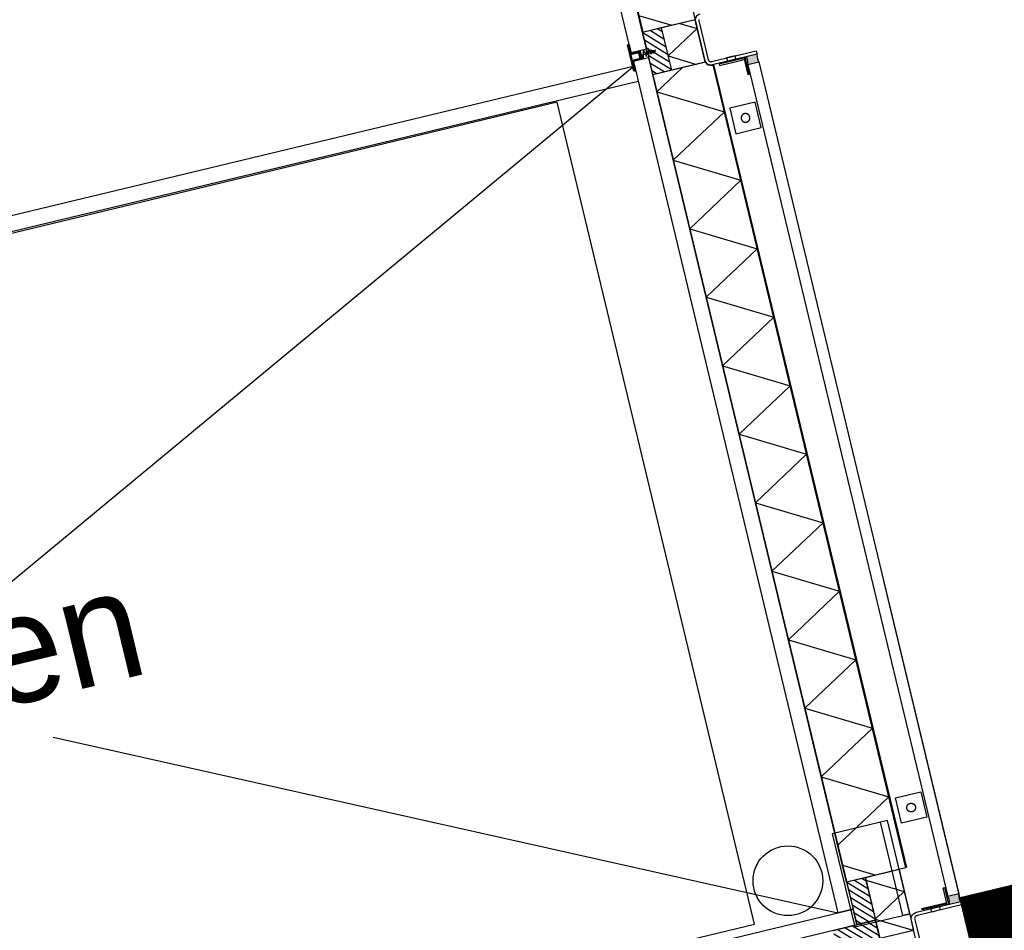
# Model space of a CAD drawing. Header units: millimetres. Extents: x 96940 to 101272, y 432237 to 434659.
# Tile 332 of 398: x 97308.2 to 97309.33, y 433589.72 to 433590.77. Entities that reach past the tile are written whole.
import ezdxf

# ---------------------------------------------------------------- set-up
doc = ezdxf.new("R2010")
doc.units = ezdxf.units.MM
for name, color, linetype in [('BL310---_BUKOZIJN', 1, 'Continuous'), ('Ondergrond_Nieuw_IP', 8, 'Continuous'), ('R_BN_N_Kabels_en_leidingen_maatvoering', 1, 'Continuous'), ('R_BN_T_N_Eindpunt_Voorziening', 1, 'Continuous'), ('R_BN_T_N_Eindpunt_Voorziening_Maatvoering', 1, 'Continuous'), ('R_BN_T_N_Kokersysteem_Coordinaten', 1, 'Continuous')]:
    doc.layers.add(name, color=color, linetype=linetype)
doc.layers.add('R_BN_T_N_Coordinaten', color=7, linetype='Continuous', lineweight=25)
doc.styles.add('RET-ISO', font='RET-ISO.shx')
doc.styles.get("Standard").update_dxf_attribs({"font": 'romans.shx'})
doc.dimstyles.new('RET 1-500', dxfattribs={"dimtxt": 1, "dimasz": 1, "dimexe": 0.3, "dimexo": 0, "dimgap": 0.3, "dimtad": 1, "dimdec": 3, "dimzin": 1, "dimtxsty": 'Standard', "dimcen": 0, "dimclrd": 1, "dimclre": 1, "dimclrt": 7, "dimaunit": 2, "dimadec": 4, "dimazin": 0, "dimtfac": 1, "dimtdec": 3, "dimtofl": 0, "dimtmove": 0, "dimatfit": 0, "dimfxl": 1, "dimarcsym": 0})

# ---------------------------------------------------------------- blocks, each defined once
blk = doc.blocks.new('PWK')
at = {"layer": 'BL310---_BUKOZIJN'}
for points in [[(8510, 3257), (8513, 3257.4), (8515.9, 3257.4), (8518.9, 3257), (8518.9, 3270), (8515.9, 3269.6), (8513, 3269.6), (8510, 3270)], [(9501.1, 3257), (9504.1, 3257.4), (9507, 3257.4), (9510, 3257), (9510, 3270), (9507, 3269.6), (9504.1, 3269.6), (9501.1, 3270)]]:
    blk.add_hatch(color=256, dxfattribs=at).paths.add_polyline_path(points)
h = blk.add_hatch(dxfattribs=at)
h.set_pattern_fill('ANSI31', color=256, scale=2, angle=180, style=0)
h.set_pattern_definition([(45, (15901.5387, 4463.124), (-4.490128, 4.490128), [])])
h.paths.add_polyline_path([(8455, 3170), (8505, 3170), (8505, 3148), (8455, 3148)])
h = blk.add_hatch(dxfattribs=at)
h.set_pattern_fill('ANSI31', color=256, scale=2, angle=90, style=0)
h.set_pattern_definition([(45, (16904.4387, 4463.124), (-4.490128, 4.490128), [])])
h.paths.add_polyline_path([(9457.9, 3170), (9507.9, 3170), (9507.9, 3148), (9457.9, 3148)])
h = blk.add_hatch(dxfattribs=at)
h.set_pattern_fill('ANSI31', color=256, scale=2, angle=90, style=0)
h.set_pattern_definition([(45, (10823.124, 10566.5387), (4.490128, -4.490128), [])])
h.paths.add_polyline_path([(9530, 3120), (9530, 3170), (9508, 3170), (9508, 3120)])
for p, q in [((8518.9, 3270), (9501.1, 3270)), ((8518.9, 3257), (9501.1, 3257)), ((7442, 3210), (8457, 3210)), ((8454.9, 3210.2), (8454.9, 3148)), ((8454.9, 3192.1), (8465.2, 3209.9)), ((8455, 3209.9), (8505, 3209.9)), ((8455, 3209.9), (8455, 3170.1)), ((8488.1, 3170.1), (8465.2, 3209.9)), ((8505, 3209.9), (8505, 3170.1)), ((8505.1, 3210.2), (8505.1, 3148)), ((9457.8, 3219), (8510, 3219)), ((9457.8, 3218), (8510.1, 3218)), ((8510.1, 3216.9), (8510.1, 3218)), ((8525.1, 3148), (8565.5, 3218)), ((8605.9, 3148), (8565.5, 3218)), ((8605.9, 3148), (8646.3, 3218)), ((8686.8, 3148), (8646.3, 3218)), ((8686.8, 3148), (8727.2, 3218)), ((8767.6, 3148), (8727.2, 3218)), ((8767.6, 3148), (8808, 3218)), ((8848.4, 3148), (8808, 3218)), ((8848.4, 3148), (8888.8, 3218)), ((8929.2, 3148), (8888.8, 3218)), ((8929.2, 3148), (8969.7, 3218)), ((9010.1, 3148), (8969.7, 3218)), ((9010.1, 3148), (9050.5, 3218)), ((9090.9, 3148), (9050.5, 3218)), ((9090.9, 3148), (9131.3, 3218)), ((9171.7, 3148), (9131.3, 3218)), ((9171.7, 3148), (9212.1, 3218)), ((9252.6, 3148), (9212.1, 3218)), ((9252.6, 3148), (9293, 3218)), ((9333.4, 3148), (9293, 3218)), ((9333.4, 3148), (9373.8, 3218)), ((9414.2, 3148), (9373.8, 3218)), ((9457.8, 3218), (9457.8, 3148)), ((9457.9, 3209.9), (9457.9, 3170.1)), ((9457.9, 3209.9), (9529.4, 3209.9)), ((9460.7, 3170.1), (9483.7, 3209.9)), ((9506.7, 3170.1), (9483.7, 3209.9)), ((9506.7, 3170.1), (9529.4, 3209.5)), ((9529.4, 3170.1), (9529.4, 3209.9)), ((8488.1, 3170.1), (8505.1, 3199.5)), ((8434.9, 3148), (8454.9, 3182.6)), ((8525.1, 3148), (8505.1, 3182.6)), ((9437.8, 3148), (9457.8, 3182.6)), ((8455, 3170.1), (8505, 3170.1)), ((8455, 3170), (8505, 3170)), ((8455, 3170), (8455, 3148)), ((8505, 3170), (8505, 3148)), ((9457.9, 3170.1), (9529.4, 3170.1)), ((9457.9, 3170), (9457.9, 3148)), ((9457.9, 3170), (9507.9, 3170)), ((9507.9, 3170), (9507.9, 3148)), ((9508, 3120), (9508, 3170)), ((9530, 3170), (9508, 3170)), ((8476.9, 3153), (8481.4, 3154)), ((8481.7, 3151.6), (8476.9, 3153)), ((8477.6, 3155.2), (8480.9, 3156.3)), ((8481.4, 3154), (8477.6, 3155.2)), ((8480.9, 3156.3), (8478, 3157.6)), ((8480.1, 3155.9), (8480, 3137.9)), ((8474.9, 3147.9), (7425.1, 3147.9)), ((7445.1, 3148.4), (8454.9, 3148.4)), ((7445.1, 3148), (8454.9, 3148)), ((8455, 3148), (8505, 3148)), ((8474.9, 3147.9), (8474.9, 3129.9)), ((8475.1, 3144.2), (8483, 3146.1)), ((8483.8, 3142.1), (8475.1, 3144.2)), ((8475.8, 3147.6), (8482.6, 3148.6)), ((8483, 3146.1), (8475.8, 3147.6)), ((8476.4, 3150.1), (8481.7, 3151.6)), ((8482.6, 3148.6), (8476.4, 3150.1)), ((8479.1, 3139.9), (8483.8, 3142.1)), ((8485.1, 3147.9), (9489.8, 3147.9)), ((8485.1, 3147.9), (8485.1, 3129.9)), ((9457.8, 3148.4), (8505.1, 3148.4)), ((9457.8, 3148), (8505.1, 3148)), ((9457.9, 3148), (9507.9, 3148)), ((9489.8, 3147.9), (9489.8, 3129.9)), ((9489.9, 2125.1), (9489.9, 3147.9)), ((9507.9, 3147.9), (9489.9, 3147.9)), ((9507.9, 2125.1), (9507.9, 3147.9)), ((8475, 3129.9), (8475, 3140.9)), ((8485, 3140.9), (8475, 3140.9)), ((8476, 3128.9), (8476, 3139.9)), ((8484, 3139.9), (8476, 3139.9)), ((8484, 3139.9), (8484, 3128.9)), ((8485, 3140.9), (8485, 3129.9)), ((8474.9, 3129.9), (7425.1, 3129.9)), ((8465, 3129.9), (8475, 3129.9)), ((8465, 3128.9), (8465, 3129.9)), ((8485, 3129.9), (8495.9, 3129.9)), ((8485.1, 3129.9), (9489.8, 3129.9)), ((8490, 3129.9), (8904.4, 2285.3)), ((8490, 50.1), (8490, 3129.9)), ((8495.9, 3128.9), (8495.9, 3129.9)), ((8508, 50.1), (8508, 3129.9)), ((9083.5, 2301.5), (9489.9, 3129.9)), ((8510, 3033.9), (8510, 2033.9)), ((9480, 3033.9), (8510, 3033.9)), ((9480, 2033.9), (9480, 3033.9))]:
    blk.add_line(p, q, dxfattribs=at)
for points in [[(8455.8, 3214.2), (8455.9, 3214.2), (8455.9, 3214.2), (8456, 3214.2), (8456, 3214.2), (8456.1, 3214.1), (8456.1, 3214.1), (8456.2, 3214.1), (8456.2, 3214.1), (8456.3, 3214.1), (8456.3, 3214.1), (8456.4, 3214.1), (8456.4, 3214.1), (8456.5, 3214), (8456.5, 3214), (8456.6, 3214), (8456.6, 3214), (8456.7, 3214), (8456.7, 3214), (8456.8, 3214), (8456.8, 3214), (8456.9, 3214), (8456.9, 3214), (8457, 3214), (8480, 3214), (8503, 3214), (8503.1, 3214), (8503.1, 3214), (8503.2, 3214), (8503.2, 3214), (8503.3, 3214), (8503.3, 3214), (8503.4, 3214), (8503.4, 3214), (8503.5, 3214), (8503.5, 3214), (8503.6, 3214.1), (8503.6, 3214.1), (8503.7, 3214.1), (8503.7, 3214.1), (8503.8, 3214.1), (8503.8, 3214.1), (8503.9, 3214.1), (8503.9, 3214.1), (8504, 3214.2), (8504, 3214.2), (8504.1, 3214.2), (8504.1, 3214.2), (8504.2, 3214.2), (8504.2, 3214.3), (8504.3, 3214.3), (8504.3, 3214.3), (8504.4, 3214.3), (8504.4, 3214.4), (8504.5, 3214.4), (8504.5, 3214.4), (8504.5, 3214.4), (8504.6, 3214.5), (8504.6, 3214.5), (8504.7, 3214.5), (8504.7, 3214.5), (8504.8, 3214.6), (8504.8, 3214.6), (8504.8, 3214.6), (8504.9, 3214.7), (8504.9, 3214.7), (8505, 3214.7), (8505, 3214.8), (8505, 3214.8), (8505.1, 3214.8), (8505.1, 3214.9), (8505.2, 3214.9), (8505.2, 3215), (8505.2, 3215), (8505.3, 3215), (8505.3, 3215.1), (8505.3, 3215.1), (8505.4, 3215.2), (8505.4, 3215.2), (8505.4, 3215.2), (8505.5, 3215.3), (8505.5, 3215.3), (8505.5, 3215.4), (8505.5, 3215.4), (8505.6, 3215.5), (8505.6, 3215.5), (8505.6, 3215.5), (8505.6, 3215.6), (8505.7, 3215.6), (8505.7, 3215.7), (8505.7, 3215.7), (8505.7, 3215.8), (8505.8, 3215.8), (8505.8, 3215.9), (8505.8, 3215.9), (8505.8, 3216), (8505.8, 3216), (8505.9, 3216.1), (8505.9, 3216.1), (8505.9, 3216.2), (8505.9, 3216.2), (8505.9, 3216.3), (8505.9, 3216.3), (8505.9, 3216.4), (8505.9, 3216.4), (8506, 3216.5), (8506, 3216.5), (8506, 3216.6), (8506, 3216.6), (8506, 3216.7), (8506, 3216.7), (8506, 3216.8), (8506, 3216.8), (8506, 3216.9), (8506, 3216.9), (8506, 3217), (8506, 3270), (8510, 3270), (8510, 3217), (8510, 3216.9), (8510, 3216.8), (8510, 3216.6), (8510, 3216.5), (8510, 3216.4), (8510, 3216.3), (8509.9, 3216.1), (8509.9, 3216), (8509.9, 3215.9), (8509.9, 3215.8), (8509.9, 3215.7), (8509.8, 3215.5), (8509.8, 3215.4), (8509.8, 3215.3), (8509.8, 3215.2), (8509.7, 3215.1), (8509.7, 3215), (8509.7, 3214.8), (8509.6, 3214.7), (8509.6, 3214.6), (8509.5, 3214.5), (8509.5, 3214.4), (8509.4, 3214.3), (8509.4, 3214.2), (8509.3, 3214), (8509.3, 3213.9), (8509.2, 3213.8), (8509.2, 3213.7), (8509.1, 3213.6), (8509.1, 3213.5), (8509, 3213.4), (8508.9, 3213.3), (8508.9, 3213.2), (8508.8, 3213.1), (8508.7, 3213), (8508.7, 3212.9), (8508.6, 3212.8), (8508.5, 3212.7), (8508.4, 3212.6), (8508.4, 3212.5), (8508.3, 3212.4), (8508.2, 3212.3), (8508.1, 3212.2), (8508, 3212.1), (8507.9, 3212.1), (8507.9, 3212), (8507.8, 3211.9), (8507.7, 3211.8), (8507.6, 3211.7), (8507.5, 3211.6), (8507.4, 3211.6), (8507.3, 3211.5), (8507.2, 3211.4), (8507.1, 3211.3), (8507, 3211.3), (8506.9, 3211.2), (8506.8, 3211.1), (8506.7, 3211.1), (8506.6, 3211), (8506.5, 3210.9), (8506.4, 3210.9), (8506.3, 3210.8), (8506.2, 3210.8), (8506.1, 3210.7), (8506, 3210.7), (8505.8, 3210.6), (8505.7, 3210.6), (8505.6, 3210.5), (8505.5, 3210.5), (8505.4, 3210.4), (8505.3, 3210.4), (8505.2, 3210.3), (8505, 3210.3), (8504.9, 3210.3), (8504.8, 3210.2), (8504.7, 3210.2), (8504.6, 3210.2), (8504.5, 3210.2), (8504.3, 3210.1), (8504.2, 3210.1), (8504.1, 3210.1), (8504, 3210.1), (8503.9, 3210.1), (8503.7, 3210), (8503.6, 3210), (8503.5, 3210), (8503.4, 3210), (8503.2, 3210), (8503.1, 3210), (8503, 3210), (8480, 3210), (8457, 3210), (8456.9, 3210), (8456.8, 3210), (8456.6, 3210), (8456.5, 3210), (8456.4, 3210), (8456.3, 3210), (8456.1, 3210.1), (8456, 3210.1), (8455.9, 3210.1), (8455.8, 3210.1), (8455.7, 3210.1), (8455.5, 3210.2), (8455.4, 3210.2), (8455.3, 3210.2), (8455.2, 3210.2), (8455.1, 3210.3), (8455, 3210.3), (8454.8, 3210.3)], [(9560.3, 3210), (9529.2, 3210), (9518, 3210), (9516.6, 3210.1), (9515.3, 3210.5), (9514, 3211.1), (9512.9, 3211.9), (9511.9, 3212.9), (9511.1, 3214), (9510.5, 3215.3), (9510.1, 3216.6), (9510, 3218), (9510, 3270), (9514, 3270), (9514, 3218), (9514.1, 3217.3), (9514.2, 3216.6), (9514.5, 3216), (9514.9, 3215.4), (9515.4, 3214.9), (9516, 3214.5), (9516.6, 3214.2), (9517.3, 3214.1), (9518, 3214), (9529.2, 3214), (9560.3, 3214)], [(9510, 3210), (9400, 3210), (9400, 3145), (9510, 3145), (9510, 3210), (9510, 3202), (9400, 3202)]]:
    blk.add_lwpolyline(points, dxfattribs=at)
for points in [[(8510, 3257), (8513, 3257.4), (8515.9, 3257.4), (8518.9, 3257), (8518.9, 3270), (8515.9, 3269.6), (8513, 3269.6), (8510, 3270), (8510, 3270), (8510, 3257)], [(9501.1, 3257), (9504.1, 3257.4), (9507, 3257.4), (9510, 3257), (9510, 3270), (9507, 3269.6), (9504.1, 3269.6), (9501.1, 3270), (9501.1, 3270), (9501.1, 3257)], [(8510, 3255.7), (8510, 3254.2), (8530, 3254.2), (8530, 3255.7)], [(8593, 3255), (8563, 3255), (8563, 3225), (8593, 3225)], [(9376.9, 3255), (9406.9, 3255), (9406.9, 3225), (9376.9, 3225)], [(9510, 3255.7), (9510, 3254.2), (9490, 3254.2), (9490, 3255.7)], [(8509.9, 3245), (8506, 3245), (8506, 3235), (8509.9, 3235)], [(8512.4, 3253), (8510.9, 3253), (8510.9, 3225), (8512.4, 3225)], [(8578, 3235), (8578.1, 3235), (8578.2, 3235), (8578.3, 3235), (8578.3, 3235), (8578.4, 3235), (8578.5, 3235), (8578.6, 3235), (8578.7, 3235.1), (8578.8, 3235.1), (8578.9, 3235.1), (8579, 3235.1), (8579, 3235.1), (8579.1, 3235.1), (8579.2, 3235.2), (8579.3, 3235.2), (8579.4, 3235.2), (8579.5, 3235.2), (8579.5, 3235.2), (8579.6, 3235.3), (8579.7, 3235.3), (8579.8, 3235.3), (8579.9, 3235.4), (8580, 3235.4), (8580, 3235.4), (8580.1, 3235.5), (8580.2, 3235.5), (8580.3, 3235.5), (8580.3, 3235.6), (8580.4, 3235.6), (8580.5, 3235.7), (8580.6, 3235.7), (8580.6, 3235.8), (8580.7, 3235.8), (8580.8, 3235.9), (8580.9, 3235.9), (8580.9, 3236), (8581, 3236), (8581.1, 3236.1), (8581.1, 3236.1), (8581.2, 3236.2), (8581.3, 3236.2), (8581.3, 3236.3), (8581.4, 3236.3), (8581.5, 3236.4), (8581.5, 3236.5), (8581.6, 3236.5), (8581.7, 3236.6), (8581.7, 3236.7), (8581.8, 3236.7), (8581.8, 3236.8), (8581.9, 3236.9), (8581.9, 3236.9), (8582, 3237), (8582, 3237.1), (8582.1, 3237.1), (8582.1, 3237.2), (8582.2, 3237.3), (8582.2, 3237.4), (8582.3, 3237.4), (8582.3, 3237.5), (8582.4, 3237.6), (8582.4, 3237.7), (8582.5, 3237.7), (8582.5, 3237.8), (8582.5, 3237.9), (8582.6, 3238), (8582.6, 3238), (8582.6, 3238.1), (8582.7, 3238.2), (8582.7, 3238.3), (8582.7, 3238.4), (8582.8, 3238.5), (8582.8, 3238.5), (8582.8, 3238.6), (8582.8, 3238.7), (8582.9, 3238.8), (8582.9, 3238.9), (8582.9, 3239), (8582.9, 3239), (8582.9, 3239.1), (8582.9, 3239.2), (8583, 3239.3), (8583, 3239.4), (8583, 3239.5), (8583, 3239.6), (8583, 3239.7), (8583, 3239.7), (8583, 3239.8), (8583, 3239.9), (8583, 3240), (8583, 3240.1), (8583, 3240.2), (8583, 3240.3), (8583, 3240.4), (8583, 3240.4), (8583, 3240.5), (8583, 3240.6), (8583, 3240.7), (8582.9, 3240.8), (8582.9, 3240.9), (8582.9, 3241), (8582.9, 3241), (8582.9, 3241.1), (8582.9, 3241.2), (8582.8, 3241.3), (8582.8, 3241.4), (8582.8, 3241.5), (8582.8, 3241.5), (8582.7, 3241.6), (8582.7, 3241.7), (8582.7, 3241.8), (8582.6, 3241.9), (8582.6, 3242), (8582.6, 3242), (8582.5, 3242.1), (8582.5, 3242.2), (8582.5, 3242.3), (8582.4, 3242.4), (8582.4, 3242.4), (8582.3, 3242.5), (8582.3, 3242.6), (8582.2, 3242.7), (8582.2, 3242.7), (8582.1, 3242.8), (8582.1, 3242.9), (8582, 3242.9), (8582, 3243), (8581.9, 3243.1), (8581.9, 3243.1), (8581.8, 3243.2), (8581.8, 3243.3), (8581.7, 3243.3), (8581.7, 3243.4), (8581.6, 3243.5), (8581.5, 3243.5), (8581.5, 3243.6), (8581.4, 3243.7), (8581.3, 3243.7), (8581.3, 3243.8), (8581.2, 3243.8), (8581.1, 3243.9), (8581.1, 3243.9), (8581, 3244), (8580.9, 3244), (8580.9, 3244.1), (8580.8, 3244.1), (8580.7, 3244.2), (8580.6, 3244.2), (8580.6, 3244.3), (8580.5, 3244.3), (8580.4, 3244.4), (8580.3, 3244.4), (8580.3, 3244.5), (8580.2, 3244.5), (8580.1, 3244.5), (8580, 3244.6), (8580, 3244.6), (8579.9, 3244.6), (8579.8, 3244.7), (8579.7, 3244.7), (8579.6, 3244.7), (8579.5, 3244.8), (8579.5, 3244.8), (8579.4, 3244.8), (8579.3, 3244.8), (8579.2, 3244.9), (8579.1, 3244.9), (8579, 3244.9), (8579, 3244.9), (8578.9, 3244.9), (8578.8, 3244.9), (8578.7, 3245), (8578.6, 3245), (8578.5, 3245), (8578.4, 3245), (8578.3, 3245), (8578.3, 3245), (8578.2, 3245), (8578.1, 3245), (8578, 3245), (8577.9, 3245), (8577.8, 3245), (8577.7, 3245), (8577.7, 3245), (8577.6, 3245), (8577.5, 3245), (8577.4, 3245), (8577.3, 3245), (8577.2, 3244.9), (8577.1, 3244.9), (8577, 3244.9), (8577, 3244.9), (8576.9, 3244.9), (8576.8, 3244.9), (8576.7, 3244.8), (8576.6, 3244.8), (8576.5, 3244.8), (8576.5, 3244.8), (8576.4, 3244.7), (8576.3, 3244.7), (8576.2, 3244.7), (8576.1, 3244.6), (8576, 3244.6), (8576, 3244.6), (8575.9, 3244.5), (8575.8, 3244.5), (8575.7, 3244.5), (8575.7, 3244.4), (8575.6, 3244.4), (8575.5, 3244.3), (8575.4, 3244.3), (8575.4, 3244.2), (8575.3, 3244.2), (8575.2, 3244.1), (8575.1, 3244.1), (8575.1, 3244), (8575, 3244), (8574.9, 3243.9), (8574.9, 3243.9), (8574.8, 3243.8), (8574.7, 3243.8), (8574.7, 3243.7), (8574.6, 3243.7), (8574.5, 3243.6), (8574.5, 3243.5), (8574.4, 3243.5), (8574.3, 3243.4), (8574.3, 3243.3), (8574.2, 3243.3), (8574.2, 3243.2), (8574.1, 3243.1), (8574.1, 3243.1), (8574, 3243), (8574, 3242.9), (8573.9, 3242.9), (8573.9, 3242.8), (8573.8, 3242.7), (8573.8, 3242.7), (8573.7, 3242.6), (8573.7, 3242.5), (8573.6, 3242.4), (8573.6, 3242.4), (8573.5, 3242.3), (8573.5, 3242.2), (8573.5, 3242.1), (8573.4, 3242), (8573.4, 3242), (8573.4, 3241.9), (8573.3, 3241.8), (8573.3, 3241.7), (8573.3, 3241.6), (8573.2, 3241.5), (8573.2, 3241.5), (8573.2, 3241.4), (8573.2, 3241.3), (8573.1, 3241.2), (8573.1, 3241.1), (8573.1, 3241), (8573.1, 3241), (8573.1, 3240.9), (8573.1, 3240.8), (8573, 3240.7), (8573, 3240.6), (8573, 3240.5), (8573, 3240.4), (8573, 3240.4), (8573, 3240.3), (8573, 3240.2), (8573, 3240.1), (8573, 3240), (8573, 3239.9), (8573, 3239.8), (8573, 3239.7), (8573, 3239.7), (8573, 3239.6), (8573, 3239.5), (8573, 3239.4), (8573, 3239.3), (8573.1, 3239.2), (8573.1, 3239.1), (8573.1, 3239), (8573.1, 3239), (8573.1, 3238.9), (8573.1, 3238.8), (8573.2, 3238.7), (8573.2, 3238.6), (8573.2, 3238.5), (8573.2, 3238.5), (8573.3, 3238.4), (8573.3, 3238.3), (8573.3, 3238.2), (8573.4, 3238.1), (8573.4, 3238), (8573.4, 3238), (8573.5, 3237.9), (8573.5, 3237.8), (8573.5, 3237.7), (8573.6, 3237.7), (8573.6, 3237.6), (8573.7, 3237.5), (8573.7, 3237.4), (8573.8, 3237.4), (8573.8, 3237.3), (8573.9, 3237.2), (8573.9, 3237.1), (8574, 3237.1), (8574, 3237), (8574.1, 3236.9), (8574.1, 3236.9), (8574.2, 3236.8), (8574.2, 3236.7), (8574.3, 3236.7), (8574.3, 3236.6), (8574.4, 3236.5), (8574.5, 3236.5), (8574.5, 3236.4), (8574.6, 3236.3), (8574.7, 3236.3), (8574.7, 3236.2), (8574.8, 3236.2), (8574.9, 3236.1), (8574.9, 3236.1), (8575, 3236), (8575.1, 3236), (8575.1, 3235.9), (8575.2, 3235.9), (8575.3, 3235.8), (8575.4, 3235.8), (8575.4, 3235.7), (8575.5, 3235.7), (8575.6, 3235.6), (8575.7, 3235.6), (8575.7, 3235.5), (8575.8, 3235.5), (8575.9, 3235.5), (8576, 3235.4), (8576, 3235.4), (8576.1, 3235.4), (8576.2, 3235.3), (8576.3, 3235.3), (8576.4, 3235.3), (8576.5, 3235.2), (8576.5, 3235.2), (8576.6, 3235.2), (8576.7, 3235.2), (8576.8, 3235.2), (8576.9, 3235.1), (8577, 3235.1), (8577, 3235.1), (8577.1, 3235.1), (8577.2, 3235.1), (8577.3, 3235.1), (8577.4, 3235), (8577.5, 3235), (8577.6, 3235), (8577.7, 3235), (8577.7, 3235), (8577.8, 3235), (8577.9, 3235)], [(9391.9, 3235), (9391.8, 3235), (9391.7, 3235), (9391.6, 3235), (9391.6, 3235), (9391.5, 3235), (9391.4, 3235), (9391.3, 3235), (9391.2, 3235.1), (9391.1, 3235.1), (9391, 3235.1), (9390.9, 3235.1), (9390.9, 3235.1), (9390.8, 3235.1), (9390.7, 3235.2), (9390.6, 3235.2), (9390.5, 3235.2), (9390.4, 3235.2), (9390.4, 3235.2), (9390.3, 3235.3), (9390.2, 3235.3), (9390.1, 3235.3), (9390, 3235.4), (9389.9, 3235.4), (9389.9, 3235.4), (9389.8, 3235.5), (9389.7, 3235.5), (9389.6, 3235.5), (9389.6, 3235.6), (9389.5, 3235.6), (9389.4, 3235.7), (9389.3, 3235.7), (9389.3, 3235.8), (9389.2, 3235.8), (9389.1, 3235.9), (9389, 3235.9), (9389, 3236), (9388.9, 3236), (9388.8, 3236.1), (9388.8, 3236.1), (9388.7, 3236.2), (9388.6, 3236.2), (9388.6, 3236.3), (9388.5, 3236.3), (9388.4, 3236.4), (9388.4, 3236.5), (9388.3, 3236.5), (9388.2, 3236.6), (9388.2, 3236.7), (9388.1, 3236.7), (9388.1, 3236.8), (9388, 3236.9), (9388, 3236.9), (9387.9, 3237), (9387.9, 3237.1), (9387.8, 3237.1), (9387.8, 3237.2), (9387.7, 3237.3), (9387.7, 3237.4), (9387.6, 3237.4), (9387.6, 3237.5), (9387.5, 3237.6), (9387.5, 3237.7), (9387.4, 3237.7), (9387.4, 3237.8), (9387.4, 3237.9), (9387.3, 3238), (9387.3, 3238), (9387.3, 3238.1), (9387.2, 3238.2), (9387.2, 3238.3), (9387.2, 3238.4), (9387.1, 3238.5), (9387.1, 3238.5), (9387.1, 3238.6), (9387.1, 3238.7), (9387, 3238.8), (9387, 3238.9), (9387, 3239), (9387, 3239), (9387, 3239.1), (9387, 3239.2), (9386.9, 3239.3), (9386.9, 3239.4), (9386.9, 3239.5), (9386.9, 3239.6), (9386.9, 3239.7), (9386.9, 3239.7), (9386.9, 3239.8), (9386.9, 3239.9), (9386.9, 3240), (9386.9, 3240.1), (9386.9, 3240.2), (9386.9, 3240.3), (9386.9, 3240.4), (9386.9, 3240.4), (9386.9, 3240.5), (9386.9, 3240.6), (9386.9, 3240.7), (9387, 3240.8), (9387, 3240.9), (9387, 3241), (9387, 3241), (9387, 3241.1), (9387, 3241.2), (9387.1, 3241.3), (9387.1, 3241.4), (9387.1, 3241.5), (9387.1, 3241.5), (9387.2, 3241.6), (9387.2, 3241.7), (9387.2, 3241.8), (9387.3, 3241.9), (9387.3, 3242), (9387.3, 3242), (9387.4, 3242.1), (9387.4, 3242.2), (9387.4, 3242.3), (9387.5, 3242.4), (9387.5, 3242.4), (9387.6, 3242.5), (9387.6, 3242.6), (9387.7, 3242.7), (9387.7, 3242.7), (9387.8, 3242.8), (9387.8, 3242.9), (9387.9, 3242.9), (9387.9, 3243), (9388, 3243.1), (9388, 3243.1), (9388.1, 3243.2), (9388.1, 3243.3), (9388.2, 3243.3), (9388.2, 3243.4), (9388.3, 3243.5), (9388.4, 3243.5), (9388.4, 3243.6), (9388.5, 3243.7), (9388.6, 3243.7), (9388.6, 3243.8), (9388.7, 3243.8), (9388.8, 3243.9), (9388.8, 3243.9), (9388.9, 3244), (9389, 3244), (9389, 3244.1), (9389.1, 3244.1), (9389.2, 3244.2), (9389.3, 3244.2), (9389.3, 3244.3), (9389.4, 3244.3), (9389.5, 3244.4), (9389.6, 3244.4), (9389.6, 3244.5), (9389.7, 3244.5), (9389.8, 3244.5), (9389.9, 3244.6), (9389.9, 3244.6), (9390, 3244.6), (9390.1, 3244.7), (9390.2, 3244.7), (9390.3, 3244.7), (9390.4, 3244.8), (9390.4, 3244.8), (9390.5, 3244.8), (9390.6, 3244.8), (9390.7, 3244.9), (9390.8, 3244.9), (9390.9, 3244.9), (9390.9, 3244.9), (9391, 3244.9), (9391.1, 3244.9), (9391.2, 3245), (9391.3, 3245), (9391.4, 3245), (9391.5, 3245), (9391.6, 3245), (9391.6, 3245), (9391.7, 3245), (9391.8, 3245), (9391.9, 3245), (9392, 3245), (9392.1, 3245), (9392.2, 3245), (9392.2, 3245), (9392.3, 3245), (9392.4, 3245), (9392.5, 3245), (9392.6, 3245), (9392.7, 3244.9), (9392.8, 3244.9), (9392.9, 3244.9), (9392.9, 3244.9), (9393, 3244.9), (9393.1, 3244.9), (9393.2, 3244.8), (9393.3, 3244.8), (9393.4, 3244.8), (9393.4, 3244.8), (9393.5, 3244.7), (9393.6, 3244.7), (9393.7, 3244.7), (9393.8, 3244.6), (9393.9, 3244.6), (9393.9, 3244.6), (9394, 3244.5), (9394.1, 3244.5), (9394.2, 3244.5), (9394.2, 3244.4), (9394.3, 3244.4), (9394.4, 3244.3), (9394.5, 3244.3), (9394.5, 3244.2), (9394.6, 3244.2), (9394.7, 3244.1), (9394.8, 3244.1), (9394.8, 3244), (9394.9, 3244), (9395, 3243.9), (9395, 3243.9), (9395.1, 3243.8), (9395.2, 3243.8), (9395.2, 3243.7), (9395.3, 3243.7), (9395.4, 3243.6), (9395.4, 3243.5), (9395.5, 3243.5), (9395.6, 3243.4), (9395.6, 3243.3), (9395.7, 3243.3), (9395.7, 3243.2), (9395.8, 3243.1), (9395.8, 3243.1), (9395.9, 3243), (9395.9, 3242.9), (9396, 3242.9), (9396, 3242.8), (9396.1, 3242.7), (9396.1, 3242.7), (9396.2, 3242.6), (9396.2, 3242.5), (9396.3, 3242.4), (9396.3, 3242.4), (9396.4, 3242.3), (9396.4, 3242.2), (9396.4, 3242.1), (9396.5, 3242), (9396.5, 3242), (9396.5, 3241.9), (9396.6, 3241.8), (9396.6, 3241.7), (9396.6, 3241.6), (9396.7, 3241.5), (9396.7, 3241.5), (9396.7, 3241.4), (9396.7, 3241.3), (9396.8, 3241.2), (9396.8, 3241.1), (9396.8, 3241), (9396.8, 3241), (9396.8, 3240.9), (9396.8, 3240.8), (9396.9, 3240.7), (9396.9, 3240.6), (9396.9, 3240.5), (9396.9, 3240.4), (9396.9, 3240.4), (9396.9, 3240.3), (9396.9, 3240.2), (9396.9, 3240.1), (9396.9, 3240), (9396.9, 3239.9), (9396.9, 3239.8), (9396.9, 3239.7), (9396.9, 3239.7), (9396.9, 3239.6), (9396.9, 3239.5), (9396.9, 3239.4), (9396.9, 3239.3), (9396.8, 3239.2), (9396.8, 3239.1), (9396.8, 3239), (9396.8, 3239), (9396.8, 3238.9), (9396.8, 3238.8), (9396.7, 3238.7), (9396.7, 3238.6), (9396.7, 3238.5), (9396.7, 3238.5), (9396.6, 3238.4), (9396.6, 3238.3), (9396.6, 3238.2), (9396.5, 3238.1), (9396.5, 3238), (9396.5, 3238), (9396.4, 3237.9), (9396.4, 3237.8), (9396.4, 3237.7), (9396.3, 3237.7), (9396.3, 3237.6), (9396.2, 3237.5), (9396.2, 3237.4), (9396.1, 3237.4), (9396.1, 3237.3), (9396, 3237.2), (9396, 3237.1), (9395.9, 3237.1), (9395.9, 3237), (9395.8, 3236.9), (9395.8, 3236.9), (9395.7, 3236.8), (9395.7, 3236.7), (9395.6, 3236.7), (9395.6, 3236.6), (9395.5, 3236.5), (9395.4, 3236.5), (9395.4, 3236.4), (9395.3, 3236.3), (9395.2, 3236.3), (9395.2, 3236.2), (9395.1, 3236.2), (9395, 3236.1), (9395, 3236.1), (9394.9, 3236), (9394.8, 3236), (9394.8, 3235.9), (9394.7, 3235.9), (9394.6, 3235.8), (9394.5, 3235.8), (9394.5, 3235.7), (9394.4, 3235.7), (9394.3, 3235.6), (9394.2, 3235.6), (9394.2, 3235.5), (9394.1, 3235.5), (9394, 3235.5), (9393.9, 3235.4), (9393.9, 3235.4), (9393.8, 3235.4), (9393.7, 3235.3), (9393.6, 3235.3), (9393.5, 3235.3), (9393.4, 3235.2), (9393.4, 3235.2), (9393.3, 3235.2), (9393.2, 3235.2), (9393.1, 3235.2), (9393, 3235.1), (9392.9, 3235.1), (9392.9, 3235.1), (9392.8, 3235.1), (9392.7, 3235.1), (9392.6, 3235.1), (9392.5, 3235), (9392.4, 3235), (9392.3, 3235), (9392.2, 3235), (9392.2, 3235), (9392.1, 3235), (9392, 3235)], [(9507.5, 3253), (9509, 3253), (9509, 3225), (9507.5, 3225)], [(9510, 3245), (9514, 3245), (9514, 3235), (9510, 3235)], [(8495.9, 3128.9), (8495.9, 3127.9), (8465, 3127.9), (8465, 3128.9), (8476, 3128.9), (8476, 3136.9), (8477, 3136.9), (8477, 3128.9), (8483, 3128.9), (8483, 3136.9), (8484, 3136.9), (8484, 3128.9), (8495.9, 3128.9)], [(8483, 3137.9), (8483, 3138.9), (8480, 3139.9), (8477, 3138.9), (8477, 3137.9)]]:
    blk.add_lwpolyline(points, close=True, dxfattribs=at)
blk.add_circle((9440.6, 3082.8), 40, dxfattribs=at)
for centre, start, end in [((8456.9, 3216.9), 180, 253.3985), ((8503.1, 3216.9), 286.6015, 0)]:
    blk.add_arc(centre, 7, start, end, dxfattribs=at)
at = {"layer": 'BL310---_BUKOZIJN', "style": 'RET-ISO'}
blk.add_text('automaten', height=125, rotation=90, dxfattribs=at).set_placement((9037.4, 1638.4))
blk = doc.blocks.new('*D699')
at = {"layer": 'Defpoints', "color": 0, "transparency": 16777216}
for p in [(97308.8206, 433589.5223), (97309.0542, 433588.5498), (97307.6415, 433588.2105)]:
    blk.add_point(p, dxfattribs=at)
at = {"layer": 'R_BN_T_N_Eindpunt_Voorziening_Maatvoering', "color": 1, "lineweight": -2, "transparency": 16777216}
for p, q in [((97307.2912, 433589.6692), (97307.1745, 433590.1554)), ((97308.8206, 433589.5223), (97307.408, 433589.183)), ((97307.408, 433589.183), (97307.6415, 433588.2105)), ((97309.0542, 433588.5498), (97307.6415, 433588.2105)), ((97307.7583, 433587.7244), (97310.4692, 433576.4358))]:
    blk.add_line(p, q, dxfattribs=at)
at = {"layer": 'R_BN_T_N_Eindpunt_Voorziening_Maatvoering', "color": 1, "transparency": 16777216}
for points in [[(97307.3722, 433589.6886), (97307.2102, 433589.6497), (97307.408, 433589.183)], [(97307.8393, 433587.7438), (97307.6772, 433587.7049), (97307.6415, 433588.2105)]]:
    blk.add_solid(points, dxfattribs=at)
at = {"layer": 'R_BN_T_N_Eindpunt_Voorziening_Maatvoering', "color": 7, "transparency": 16777216, "insert": (97309.6074, 433581.9415), "char_height": 0.5, "attachment_point": 5, "rotation": 283.5038}
blk.add_mtext('1,00 ruimte t.b.v onderhoud', dxfattribs=at)
blk = doc.blocks.new('*D700')
at = {"layer": 'Defpoints', "color": 0, "transparency": 16777216}
for p in [(97310.1624, 433590.3586), (97309.19, 433590.1252), (97311.2477, 433585.8355)]:
    blk.add_point(p, dxfattribs=at)
at = {"layer": 'R_BN_T_N_Eindpunt_Voorziening_Maatvoering', "color": 1, "lineweight": -2, "transparency": 16777216}
for p, q in [((97310.1624, 433590.3586), (97311.2477, 433585.8355)), ((97309.19, 433590.1252), (97310.2753, 433585.6022)), ((97311.7339, 433585.9522), (97314.1036, 433586.5208)), ((97310.2753, 433585.6022), (97311.2477, 433585.8355)), ((97309.7891, 433585.4856), (97309.3029, 433585.3689))]:
    blk.add_line(p, q, dxfattribs=at)
at = {"layer": 'R_BN_T_N_Eindpunt_Voorziening_Maatvoering', "color": 1, "transparency": 16777216}
for points in [[(97311.7145, 433586.0332), (97311.7534, 433585.8712), (97311.2477, 433585.8355)], [(97309.7697, 433585.5666), (97309.8086, 433585.4045), (97310.2753, 433585.6022)]]:
    blk.add_solid(points, dxfattribs=at)
at = {"layer": 'R_BN_T_N_Eindpunt_Voorziening_Maatvoering', "color": 7, "transparency": 16777216, "insert": (97313.1472, 433586.7516), "char_height": 0.5, "attachment_point": 5, "rotation": 13.4929}
blk.add_mtext('1,00', dxfattribs=at)

msp = doc.modelspace()

# ---------------------------------------------------------------- hatches: boundary and pattern name
at = {"layer": 'Ondergrond_Nieuw_IP'}
h = msp.add_hatch(dxfattribs=at)
h.set_pattern_fill('DSV5_19', color=256, scale=0.5, style=0)
h.set_pattern_definition([(160.346175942, (0.4395, 0.23445), (-4.499999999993, 1.499999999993), [0.17415, -22.124953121]), (57.99461679, (0.1875, 1.10155), (4.49999999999, 7.500000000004), [0.221115, -13.929856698]), (139.76364169, (1.3761, 1.23405), (-9.000000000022, 7.499999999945), [0.1512, -25.392879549]), (90, (1.376, 1.0564), (-1.5, 9e-17), [0.177555, -1.322445]), (5.856013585, (1.15425, 0.498), (43.4999999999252, 4.5000000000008), [0.22965, -58.5772373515]), (102.200468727, (1.44735, 0.22275), (-7.4999999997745, 34.5000000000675), [0.3057, -56.4767796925]), (130.601294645, (0.94335, 0.3516), (-1.5, 1.5), [0.162, -13.667316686]), (114.44395478, (0.7676, 1.1074), (-1.499999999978, 3.00000000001), [0.2124, -17.9121689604]), (155.376435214, (0.67965, 1.3008), (-16.499999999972, 7.49999999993), [0.15465, -39.446486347]), (28.810793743, (1.1985, 0.9588), (13.499999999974, 7.499999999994), [0.202635, -34.0355016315]), (173.884496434, (0.6328, 0.8965), (-28.499999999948, 2.999999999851), [0.33, -41.910383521]), (157.166345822, (0.3339, 0.08763), (-17.99999999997, 7.500000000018), [0.19695, -30.726342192]), (11.309932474, (0.7207, 0.45117), (6, 1.5), [0.11951, -7.5290192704]), (17.878696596, (0.30465, 1.2891), (4.4999999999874, 1.500000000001), [0.24645, -48.6130424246]), (154.653824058, (1.1985, 0.9588), (-25.49999999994, 12.000000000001), [0.1866, -31.3490940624]), (175.601294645, (1.09575, 0.3399), (-1.499999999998, 4e-14), [0.15285, -19.4047572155]), (40.601294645, (0.6387, 0.8907), (1.499999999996, 1.5), [0.108045, -13.721271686]), (51.842773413, (1.03125, 1.04535), (10.499999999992, 13.500000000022), [0.3639, -26.342840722]), (72.255328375, (0.72075, 0.9609), (10.499999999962, 32.999999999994), [0.15375, -39.219464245]), (54.162347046, (0.33405, 0.087885), (7.499999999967, 10.499999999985), [0.18045, -33.124954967]), (69.44395478, (0.54495, 0.10547), (1.499999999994, 4.500000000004), [0.25035, -12.565655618]), (69.67686317, (1.09575, 0.3399), (10.4999999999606, 28.4999999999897), [0.16875, -43.0197901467]), (21.447736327, (1.16595, 0.11133), (7.499999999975, 3.0000000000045), [0.30255, -44.8222768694]), (9.46232221, (0.8847, 0.06445), (7.5, 1.5), [0.28515, -8.8389937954]), (51.709836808, (0.63285, 0.3399), (16.4999999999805, 21.000000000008), [0.14184, -36.1693153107]), (124.508522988, (0.3045, 0.9315), (-13.500000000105, 19.499999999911), [0.2064, -28.9183317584]), (47.489552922, (0.1524, 0.1641), (14.999999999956, 16.50000000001), [0.18255, -24.235680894]), (173.018942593, (0.88485, 0.064575), (-61.4999999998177, 7.500000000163), [0.33645, -73.712520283])])
h.paths.add_polyline_path([(97330.26984, 433506.62984), (97346.51407, 433510.53089), (97346.30391, 433511.40601), (97330.9348, 433507.71512), (97310.85477, 433591.32985, -0.0596941), (97309.22114, 433605.2962), (97308.95039, 433605.17041, -0.0039806), (97308.32141, 433604.88426, 0.0579611), (97309.97965, 433591.11969)])

# ---------------------------------------------------------------- linework, layer by layer
at = {"layer": 'R_BN_T_N_Eindpunt_Voorziening', "color": 1}
msp.add_lwpolyline([(97311.64045, 433590.19944, 0.25, 0.25, 0), (97309.3068, 433589.63901, 5, 5, 0)], format="xyseb", dxfattribs=at)

# ---------------------------------------------------------------- block references
at = {"layer": 'R_BN_T_N_Eindpunt_Voorziening', "color": 1, "xscale": 0.0009999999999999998, "yscale": 0.0009999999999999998, "zscale": 0.0009999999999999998, "rotation": 283.5038322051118}
msp.add_blockref('PWK', (97303.87849, 433598.23921), dxfattribs=at)

# ---------------------------------------------------------------- dimensions: what is measured, and where the dimension line sits
at = {"layer": 'R_BN_T_N_Eindpunt_Voorziening_Maatvoering'}
dim = msp.add_linear_dim(base=(97311.24771, 433585.83554), p1=(97309.19003, 433590.12525), p2=(97310.16243, 433590.35857), angle=13.49286, dimstyle='RET 1-500', override={"dimtxt": 0.5, "dimasz": 0.5, "dimexe": 0, "dimgap": 0.15, "dimdec": 2, "dimzin": 0, "dimtofl": 1, "dimatfit": 2}, dxfattribs=at)
dim.commit()
dim.dimension.update_dxf_attribs({"geometry": '*D700', "text_midpoint": (97313.25163, 433586.31638), "dimtype": 161})
dim = msp.add_linear_dim(base=(97307.64151, 433588.21053), p1=(97308.82062, 433589.52226), p2=(97309.05416, 433588.54978), angle=283.50383, text='<> ruimte t.b.v onderhoud', dimstyle='RET 1-500', override={"dimtxt": 0.5, "dimasz": 0.5, "dimexe": 0, "dimgap": 0.15, "dimdec": 2, "dimzin": 0, "dimtofl": 1, "dimatfit": 2}, dxfattribs=at)
dim.commit()
dim.dimension.update_dxf_attribs({"geometry": '*D699', "text_midpoint": (97309.17212, 433581.83698), "dimtype": 161})

# ---------------------------------------------------------------- leaders
at = {"layer": 'R_BN_N_Kabels_en_leidingen_maatvoering', "color": 1, "annotation_type": 0, "has_hookline": 1, "hookline_direction": 0, "text_width": 10.7619}
msp.add_leader([(97301.63239, 433597.0135), (97314.60034, 433589.65441), (97314.90034, 433589.65441)], dimstyle='RET 1-500', override={"dimasz": 0.3, "dimexe": 0, "dimzin": 0, "dimtofl": 1, "dimatfit": 2}, dxfattribs=at)
at = {"layer": 'R_BN_T_N_Coordinaten', "annotation_type": 0, "has_hookline": 1, "hookline_direction": 0}
for points, text_width in [([(97297.96306, 433594.13177), (97314.23014, 433590.57613)], 10.71429), ([(97293.05845, 433590.50137), (97314.93037, 433585.08487)], 10.42857)]:
    msp.add_leader(points, dimstyle='RET 1-500', override={"dimexe": 0, "dimzin": 0, "dimtofl": 1, "dimatfit": 2}, dxfattribs=dict(at, text_width=text_width))
at = {"layer": 'R_BN_T_N_Kokersysteem_Coordinaten', "color": 7, "annotation_type": 0, "has_hookline": 1, "hookline_direction": 0}
for points, text_width in [([(97303.32221, 433588.95833), (97311.22224, 433596.75231), (97311.72224, 433596.75231)], 5.35714), ([(97303.61166, 433588.78109), (97311.71029, 433594.23481), (97312.21029, 433594.23481)], 5.21429)]:
    msp.add_leader(points, dimstyle='RET 1-500', override={"dimasz": 0.5, "dimexe": 0, "dimzin": 0, "dimtofl": 1, "dimatfit": 2}, dxfattribs=dict(at, text_width=text_width))

doc.saveas('drawing.dxf')
